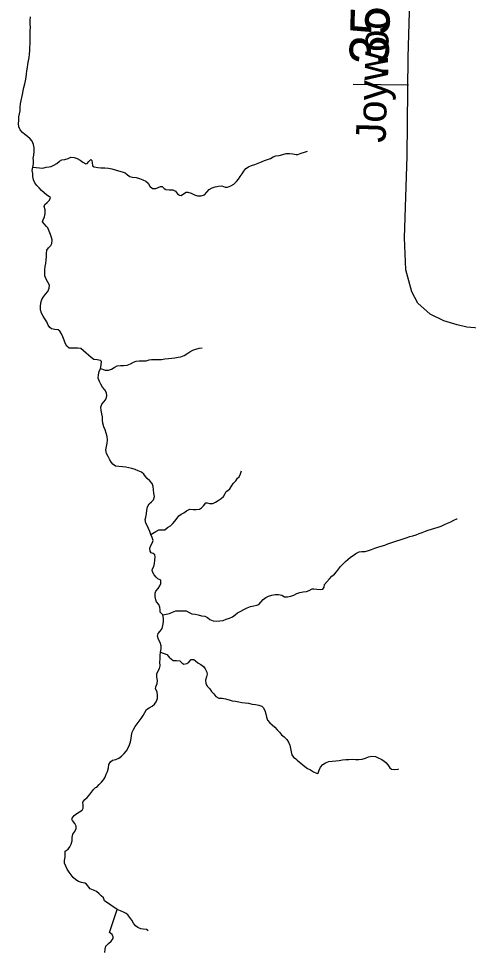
# Model space of a CAD drawing. Extents: x 1662474 to 1856135, y 779280 to 917889.
# Drawn here: x 1700916 to 1702350, y 864938 to 867907 of the extents above; entities that cross this region are included whole.
import ezdxf

# ---------------------------------------------------------------- set-up
doc = ezdxf.new("R2010")
doc.units = 0
for name, color, linetype in [('Exist Hydrographic Creek Single Shore', 7, 'Continuous'), ('Exist Road Non-System Type 51', 7, 'Continuous'), ('Exist Road Secondary Mileage Hundredths English Label', 7, 'Continuous'), ('Exist Road Secondary Type 51 Attributed', 7, 'Continuous'), ('Exist Road Secondary Type 51 Label', 7, 'Continuous')]:
    doc.layers.add(name, color=color, linetype=linetype)

msp = doc.modelspace()

# ---------------------------------------------------------------- linework, layer by layer
at = {"layer": 'Exist Hydrographic Creek Single Shore'}
for points in [[(1700961.8, 867434.3), (1700963.6, 867445.1), (1700963.4, 867455.8), (1700963.1, 867461.9), (1700964.6, 867471.8), (1700966.2, 867484.1), (1700966, 867495.2), (1700964.1, 867506.2), (1700959.8, 867516.4), (1700953.1, 867524.6), (1700945, 867532.2), (1700936.6, 867537.7), (1700928.2, 867544.5), (1700921.1, 867553.2), (1700917.1, 867562.1), (1700916.4, 867572.6), (1700916.6, 867583.4), (1700917.1, 867594.4), (1700919, 867604.1), (1700920.9, 867613.8), (1700921.4, 867625.1), (1700922.4, 867636.1), (1700924.2, 867646.4), (1700926.4, 867656.3), (1700928.2, 867666), (1700930.9, 867677.3), (1700933.5, 867688.1), (1700935.9, 867699.4), (1700938.1, 867709.3), (1700940, 867720.4), (1700941.6, 867730.1), (1700942.4, 867740.6), (1700944.2, 867751.3), (1700946, 867762.1), (1700947.9, 867772.6), (1700950, 867783.4), (1700951.2, 867794.4), (1700951.9, 867805.6), (1700952.1, 867816.7), (1700952.9, 867827.2), (1700953.1, 867837.4), (1700953.4, 867848.2), (1700953.6, 867858.7), (1700953.6, 867869.7), (1700953.9, 867879.4), (1700953.6, 867890.7), (1700953.6, 867902.2), (1700954.1, 867913)], [(1700961.8, 867434.3), (1700993.5, 867431.1), (1701003.8, 867433.8), (1701014.2, 867435.1), (1701019.8, 867436.6), (1701029, 867440.9), (1701037.9, 867446.1), (1701046.9, 867453.2), (1701054.5, 867457.9), (1701063.9, 867458.4), (1701073.9, 867461.1), (1701082.5, 867465.5), (1701093, 867464.5), (1701102.8, 867461.1), (1701112.1, 867456.3), (1701121.4, 867450.1), (1701130.9, 867444.8), (1701135, 867445.8), (1701139.8, 867451.6), (1701146.5, 867458.9), (1701150, 867454.8), (1701150.8, 867448.4), (1701151.5, 867438.5), (1701157.6, 867434.8), (1701168.6, 867432.7), (1701178.9, 867432.4), (1701190.9, 867432.2), (1701202.8, 867431.1), (1701214, 867428.8), (1701224, 867425.1), (1701235.2, 867422.2), (1701246, 867419.6), (1701255.8, 867415.6), (1701263.9, 867409.9), (1701270.8, 867404.6), (1701279.6, 867402), (1701290.9, 867401.5), (1701301.9, 867398.3), (1701312.1, 867393.6), (1701322.4, 867389.1), (1701329.5, 867382.9), (1701335.2, 867373.9), (1701342.9, 867366.3), (1701353.4, 867366.1), (1701361.5, 867369.4), (1701368.4, 867372.9), (1701374.4, 867372.1), (1701380.4, 867365.5), (1701385.6, 867362.4), (1701396.6, 867361.6), (1701408, 867361.3), (1701416.6, 867357.9), (1701423.1, 867349.5), (1701428.8, 867344.8), (1701435, 867344), (1701442.1, 867348.8), (1701450.8, 867354.2), (1701456.2, 867354.5), (1701467, 867350.8), (1701477, 867346.1), (1701486.4, 867342.2), (1701487.8, 867342.2), (1701498.5, 867342.2), (1701508.8, 867345.6), (1701516.6, 867354), (1701523.5, 867362.6), (1701533.1, 867367.9), (1701542.9, 867371.1), (1701553.6, 867373.9), (1701563.9, 867374.7), (1701574.4, 867370.2), (1701582.8, 867370.5), (1701593.5, 867374.4), (1701602.8, 867380.2), (1701610.9, 867388.1), (1701616.9, 867396), (1701623.1, 867404.1), (1701629.5, 867412.8), (1701634.5, 867421.2), (1701641.2, 867429.8), (1701649.6, 867435.3), (1701659.4, 867439.6), (1701669.1, 867442.9), (1701679.9, 867447.1), (1701690.6, 867450.8), (1701700.6, 867454.8), (1701710, 867458.2), (1701719.8, 867462.1), (1701727.9, 867467.4), (1701736.5, 867470.2), (1701747.2, 867471.6), (1701758.6, 867474.4), (1701769.1, 867477.1), (1701780.1, 867477.6), (1701790.9, 867476.2), (1701801.6, 867474.4), (1701806.6, 867474.7), (1701817.4, 867478.1), (1701827.9, 867481.8), (1701837.6, 867484.7)], [(1701177.2, 866792.6), (1701179.9, 866802.8), (1701180.4, 866814.1), (1701177.2, 866817.5), (1701166.8, 866820.1), (1701156, 866821.4), (1701147.4, 866827.5), (1701139.5, 866835.1), (1701131.4, 866841.7), (1701123.2, 866848.8), (1701115.1, 866855.9), (1701105.6, 866857.2), (1701096.1, 866857.4), (1701085.1, 866856.6), (1701077.5, 866857.2), (1701069.6, 866863.4), (1701064.6, 866872.9), (1701061.2, 866882.9), (1701057.4, 866893.4), (1701052.9, 866903.1), (1701047.4, 866911.5), (1701042.1, 866915.2), (1701031.4, 866916.2), (1701021.6, 866919.1), (1701015.6, 866922.8), (1701010.4, 866930.9), (1701005.9, 866941.1), (1701000.4, 866950.6), (1700994.6, 866959.5), (1700989.4, 866968.9), (1700985.6, 866979.4), (1700986, 866989.9), (1700987.5, 867001.5), (1700990.6, 867011.8), (1700996.1, 867021.2), (1701002, 867028.8), (1701009, 867038.2), (1701013.5, 867048.5), (1701014.5, 867057.7), (1701009.2, 867067.1), (1701003.8, 867077.4), (1701000.1, 867087.9), (1700999.4, 867095.4), (1700999.9, 867106.5), (1701001.4, 867117.2), (1701002.8, 867126.9), (1701004.6, 867138), (1701005.1, 867148.8), (1701005.4, 867159.2), (1701006.1, 867169.5), (1701011.1, 867177.1), (1701019, 867184.7), (1701022.1, 867191), (1701023.8, 867202.6), (1701021.1, 867209.9), (1701017.8, 867219.6), (1701013.5, 867230.1), (1701009, 867240.3), (1701005.4, 867245.1), (1700997.5, 867252.9), (1700993, 867260), (1700994.4, 867266.3), (1700998.8, 867276), (1701000.6, 867286.5), (1701000.6, 867297.8), (1700998.2, 867309.1), (1700999.9, 867314.9), (1701007.8, 867321.7), (1701014.8, 867328.8), (1701017.8, 867336.9), (1701015.1, 867339.2), (1701005.9, 867344.8), (1700997.5, 867352.7), (1700989.1, 867359.5), (1700981.5, 867367.6), (1700974.4, 867376), (1700968.1, 867383.6), (1700963.4, 867393.1), (1700962, 867404.1), (1700962, 867413.8), (1700959.4, 867423.8), (1700961.8, 867434.3)], [(1701177.2, 866792.6), (1701192.8, 866787.1), (1701203, 866786.6), (1701212.8, 866790.5), (1701221.1, 866795.8), (1701230.8, 866800.5), (1701241, 866801.8), (1701252.1, 866801.8), (1701262.6, 866803.4), (1701272.8, 866807.3), (1701282.2, 866812), (1701291.4, 866815.7), (1701301.1, 866817), (1701311.4, 866816.5), (1701322.9, 866816.8), (1701333.1, 866819.4), (1701339.8, 866821.2), (1701350.8, 866820.9), (1701362.2, 866820.7), (1701372, 866821.4), (1701382.5, 866822.8), (1701393.8, 866824.4), (1701404.5, 866825.4), (1701414.8, 866826.7), (1701425.5, 866828), (1701433.6, 866829.1), (1701443.9, 866833.8), (1701452.6, 866839.3), (1701461.8, 866845.9), (1701471.8, 866850.9), (1701481.5, 866853.8), (1701492.5, 866856.6), (1701501.9, 866858.5)], [(1701338.1, 866263.5), (1701334.5, 866272.7), (1701330.5, 866282.6), (1701327.1, 866290.2), (1701321.9, 866298.9), (1701320, 866310.5), (1701321.9, 866318.6), (1701324.5, 866329.4), (1701325.2, 866341.2), (1701327.4, 866351.9), (1701332.1, 866360.6), (1701340.5, 866367.7), (1701346.2, 866374.2), (1701349.1, 866384.2), (1701347.9, 866395.2), (1701346.2, 866405.5), (1701345.2, 866415.7), (1701342.1, 866425.9), (1701334.2, 866434.4), (1701326.6, 866441.2), (1701321.4, 866448), (1701315.9, 866455.9), (1701307.8, 866462.2), (1701297.5, 866466.6), (1701287.5, 866470.1), (1701277.8, 866473.2), (1701268.1, 866475.6), (1701257.9, 866477.6), (1701247.1, 866479.2), (1701236.4, 866479.5), (1701225, 866481.1), (1701216.9, 866487.4), (1701212.4, 866492.4), (1701207.5, 866501.2), (1701201.6, 866512.1), (1701196.8, 866521.5), (1701194.9, 866533.1), (1701196.1, 866543.8), (1701198.5, 866554.6), (1701200.1, 866565.1), (1701198.8, 866575.8), (1701195.4, 866586.3), (1701192, 866596.6), (1701188.5, 866606.2), (1701185.1, 866617.6), (1701184.1, 866627.5), (1701184.1, 866637.8), (1701182.2, 866648.2), (1701179.9, 866658.8), (1701178.9, 866668.8), (1701181.8, 866678.9), (1701189.1, 866686.6), (1701195.9, 866695.2), (1701198, 866704.7), (1701196.1, 866714.6), (1701190.9, 866723.8), (1701184.1, 866732.5), (1701178.6, 866742.2), (1701174.6, 866751.1), (1701169.6, 866761.4), (1701171.2, 866772.6), (1701173.4, 866782.4), (1701177.2, 866792.6)], [(1701338.1, 866263.5), (1701353.9, 866272.4), (1701363.6, 866278.2), (1701374.1, 866277.9), (1701382.8, 866278.4), (1701390.9, 866285.2), (1701400.1, 866290.8), (1701407.8, 866298.4), (1701414.8, 866306), (1701421.4, 866314.9), (1701427.1, 866323.1), (1701434.8, 866327.6), (1701442.9, 866332.8), (1701451.2, 866338.8), (1701462, 866343.6), (1701472.5, 866343.2), (1701482.5, 866343), (1701493.5, 866344.3), (1701499.5, 866347.8), (1701506.1, 866355.1), (1701513.5, 866363.8), (1701517.1, 866364.2), (1701525, 866362.2), (1701535.2, 866361.6), (1701544.4, 866365.9), (1701552.2, 866372.1), (1701562.2, 866378.2), (1701570.1, 866384.2), (1701575.4, 866393.7), (1701578, 866400), (1701583.8, 866403.1), (1701590.1, 866408.4), (1701594.9, 866417.3), (1701600.9, 866425.7), (1701608.5, 866433.8), (1701614, 866442.5), (1701619.8, 866447.5), (1701624, 866456.9), (1701627.1, 866466.4)], [(1701376.5, 866007.4), (1701397.5, 866011.8), (1701407.4, 866015.8), (1701417.6, 866019.4), (1701428.8, 866020.4), (1701438.6, 866020.4), (1701450.2, 866019.9), (1701460.2, 866014.7), (1701469.1, 866010.5), (1701479.6, 866009.4), (1701488.5, 866007.1), (1701499.5, 866004.2), (1701510.4, 866003.4), (1701518.5, 865998.4), (1701526.1, 865992.1), (1701536.2, 865988.2), (1701547.9, 865987.4), (1701558.4, 865987.9), (1701568.4, 865989.5), (1701578.2, 865992.9), (1701588.5, 865996.6), (1701597.8, 866000.5), (1701606.4, 866006.8), (1701614.5, 866013.6), (1701624.5, 866019.1), (1701634.8, 866023.9), (1701644.8, 866029.4), (1701655.2, 866033.6), (1701665.8, 866035.9), (1701676.1, 866038.1), (1701682.2, 866040.1), (1701689, 866047.8), (1701696.4, 866055.6), (1701704.8, 866062.2), (1701713.5, 866066.7), (1701724, 866070.3), (1701734.5, 866072.2), (1701745, 866072.2), (1701755.8, 866070.3), (1701764.1, 866064.1), (1701773.5, 866064.1), (1701783.8, 866066.7), (1701794.2, 866069.6), (1701803, 866074.8), (1701813.1, 866078.4), (1701823.6, 866080.1), (1701833.9, 866081.1), (1701843.1, 866084.8), (1701851.8, 866089.8), (1701857.8, 866090.2), (1701867.2, 866089.5), (1701878.5, 866088.2), (1701886.4, 866088.9), (1701890.1, 866095.8), (1701891.6, 866103.4), (1701907.6, 866122.1), (1701914.8, 866129.9), (1701923.1, 866137), (1701930.2, 866144.1), (1701936.2, 866152.2), (1701943.1, 866161.1), (1701951, 866169.6), (1701959.1, 866176.9), (1701966.5, 866183.7), (1701974.6, 866191.1), (1701982.5, 866196.8), (1701991.4, 866202.6), (1702001.9, 866207.6), (1702010.8, 866209.2), (1702021.6, 866209.2), (1702031.8, 866211.8), (1702041.8, 866215.8), (1702052, 866219.4), (1702061.8, 866223.1), (1702072.5, 866226.5), (1702083.8, 866229.6), (1702093.5, 866233.3), (1702103.2, 866236.8), (1702113.1, 866239.6), (1702122.6, 866242.8), (1702133.1, 866246.4), (1702142.5, 866249.9), (1702152.5, 866253), (1702163.2, 866256.4), (1702173.5, 866259.1), (1702183.8, 866262.4), (1702193.2, 866266.1), (1702203.5, 866269.8), (1702213.4, 866273.8), (1702222.6, 866276.9), (1702232.9, 866279.8), (1702242.9, 866283.2), (1702253.6, 866286.9), (1702263.8, 866290.2), (1702273.8, 866294.8), (1702284.2, 866298.9), (1702294, 866303.6), (1702304.2, 866308.4), (1702313.6, 866313.4), (1702314.5, 866313.6)], [(1701376.5, 866007.4), (1701372, 866011.2), (1701367.5, 866015.8), (1701367.5, 866023.6), (1701367, 866031.8), (1701363.6, 866039.9), (1701356.5, 866048.3), (1701353.6, 866054.9), (1701351.8, 866064.8), (1701352, 866075.8), (1701354.1, 866082.4), (1701361, 866091.1), (1701367, 866100), (1701369.6, 866107.1), (1701370.1, 866118.1), (1701360.5, 866122.3), (1701354.4, 866126.8), (1701348.9, 866134.6), (1701343.6, 866144.3), (1701342.6, 866151.7), (1701347.6, 866161.4), (1701350, 866171.1), (1701350.8, 866181.9), (1701351.8, 866192.4), (1701350.5, 866198.7), (1701345.8, 866202.4), (1701338.9, 866205), (1701336, 866210.2), (1701335, 866219.7), (1701338.4, 866228.6), (1701343.4, 866238.1), (1701345, 866244.3), (1701342.4, 866253.2), (1701338.1, 866263.5)], [(1701368.6, 865888.7), (1701370.4, 865898.4), (1701370.4, 865908.7), (1701368.1, 865918.9), (1701362.5, 865928.6), (1701359.1, 865939.1), (1701361.2, 865947.5), (1701368.1, 865954.6), (1701373.6, 865963.2), (1701376.5, 865973.5), (1701378, 865984.8), (1701378, 865995.8), (1701376.5, 866007.4)], [(1701230.8, 865068.1), (1701190.6, 865095.1), (1701187, 865105.3), (1701179.6, 865111.1), (1701173.4, 865118.2), (1701164.6, 865125.5), (1701155, 865130), (1701144.8, 865134.2), (1701133.1, 865148.4), (1701127.4, 865151.5), (1701117.1, 865154.4), (1701106.9, 865157.2), (1701098.5, 865162.5), (1701089.9, 865169.9), (1701084.1, 865178.2), (1701077.8, 865186.9), (1701071.5, 865196.4), (1701066.5, 865205.6), (1701063.1, 865216.1), (1701062.9, 865223.9), (1701065, 865234.4), (1701065, 865246), (1701065, 865253.6), (1701073.9, 865260.7), (1701080.1, 865267.5), (1701084.1, 865276.7), (1701086.8, 865286.6), (1701086.8, 865297.9), (1701089.6, 865307.6), (1701095.1, 865316.3), (1701099.6, 865326), (1701100.1, 865333.1), (1701095.6, 865342.6), (1701088, 865351.2), (1701085.6, 865355.9), (1701086.8, 865359.4), (1701093.8, 865367.2), (1701102, 865374.1), (1701110.9, 865379.6), (1701118.5, 865384.3), (1701122.4, 865391.1), (1701122.1, 865399), (1701120.6, 865409.8), (1701127.6, 865418.1), (1701134.5, 865425.5), (1701141.9, 865433.9), (1701148.6, 865441.8), (1701155, 865450.2), (1701162, 865456.4), (1701165.5, 865458.3), (1701173.1, 865466.9), (1701180.6, 865474.3), (1701186.5, 865480.9), (1701191.8, 865490.1), (1701195.9, 865499), (1701200.1, 865508.2), (1701203, 865519.7), (1701204.5, 865530.2), (1701209.5, 865538.9), (1701215.9, 865543.9), (1701226.6, 865545.9), (1701236, 865550.4), (1701244.5, 865557.2), (1701253.4, 865565.1), (1701260, 865574.1), (1701265.8, 865583.5), (1701269.9, 865592.7), (1701273, 865601.9), (1701275.4, 865612.6), (1701276.2, 865622.6), (1701278, 865633.1), (1701282.2, 865642.2), (1701288, 865651.4), (1701293.8, 865659.3), (1701300.6, 865668), (1701307.5, 865677.2), (1701313.2, 865686.1), (1701318.5, 865696.1), (1701323.8, 865705), (1701332.6, 865710.8), (1701342.1, 865716.3), (1701349.8, 865722.6), (1701355, 865730.4), (1701358.9, 865740.4), (1701359.4, 865750.4), (1701357.6, 865761.4), (1701353.1, 865771.4), (1701353.9, 865777.4), (1701357.6, 865788.2), (1701359.1, 865798.4), (1701357.2, 865808.7), (1701357, 865819.4), (1701359.9, 865826.2), (1701366, 865835.9), (1701367.5, 865845.1), (1701367, 865856.2), (1701367.2, 865867.2), (1701367.5, 865877.2), (1701368.6, 865888.7)], [(1701368.6, 865888.7), (1701388.8, 865880.6), (1701396.1, 865872.7), (1701403.8, 865865.6), (1701409.5, 865861.9), (1701419.8, 865861.4), (1701430, 865860.1), (1701436.9, 865854.6), (1701443.6, 865850.4), (1701453.1, 865852), (1701459.1, 865856.2), (1701466, 865864.6), (1701474.9, 865864.8), (1701480.6, 865860.9), (1701488.2, 865854.3), (1701497.2, 865849.1), (1701505.4, 865842.2), (1701511.4, 865834.9), (1701516.4, 865824.4), (1701517.4, 865818.4), (1701515.6, 865809.2), (1701511.9, 865798.9), (1701513.5, 865787.9), (1701518.8, 865778.8), (1701526.1, 865770.9), (1701531.6, 865763), (1701538.6, 865754.9), (1701545.5, 865747.2), (1701554.9, 865742), (1701565.1, 865741.5), (1701576.2, 865739.6), (1701587.2, 865736.2), (1701597.5, 865733.6), (1701608.2, 865731.5), (1701618.5, 865729.4), (1701628.1, 865727.8), (1701638.9, 865726.5), (1701649.4, 865725.2), (1701660.8, 865722.6), (1701671.8, 865721.8), (1701681.8, 865719.7), (1701691.9, 865716.3), (1701696.6, 865711.3), (1701701.1, 865702.1), (1701704.5, 865692.1), (1701706.6, 865681.1), (1701710.2, 865671.4), (1701717.4, 865662.8), (1701725.2, 865656.4), (1701732.9, 865649.1), (1701740.5, 865640.7), (1701747.9, 865632.8), (1701754.9, 865625.2), (1701762.8, 865618.1), (1701771.2, 865610.2), (1701776.5, 865601.6), (1701780.6, 865591.6), (1701783.2, 865581.4), (1701785.1, 865570.6), (1701787.8, 865560.9), (1701793.2, 865553.8), (1701799.8, 865548.1), (1701804.5, 865544.1), (1701829.2, 865523.4), (1701837.9, 865517.6), (1701847.2, 865512.9), (1701856.5, 865507.1), (1701866.5, 865502.9), (1701870.6, 865501.1), (1701871.1, 865502.4), (1701874.6, 865511.8), (1701878.8, 865522.1), (1701886.6, 865529.9), (1701895.1, 865535.8), (1701905.6, 865539.9), (1701916.6, 865541.2), (1701927.4, 865541.8), (1701938.4, 865543.3), (1701948.6, 865544.9), (1701959.6, 865545.7), (1701969.1, 865545.7), (1701980.4, 865546.8), (1701990.9, 865546.2), (1702001.4, 865545.9), (1702011.9, 865547), (1702022.1, 865550.7), (1702031.5, 865554.9), (1702042.6, 865556.7), (1702053.9, 865555.4), (1702063.2, 865550.9), (1702072.5, 865546.8), (1702080.6, 865541.5), (1702087.5, 865536.2), (1702093.8, 865528.9), (1702100, 865520), (1702105.2, 865515.8), (1702115.5, 865514.2), (1702126, 865515.5), (1702128.1, 865516.1)], [(1701191.1, 864930.5), (1701192.2, 864941.8), (1701194.9, 864951.5), (1701203, 864959.4), (1701210.9, 864967.5), (1701217.6, 864975.6), (1701218.2, 864980.9), (1701214.2, 864987.8), (1701206.6, 864995.1), (1701230.8, 865068.1)], [(1701329.5, 865000.1), (1701328.8, 865000.9), (1701324.5, 865004.2), (1701313.5, 865005.3), (1701306.1, 865006.1), (1701296.1, 865010.6), (1701288.5, 865016.3), (1701282.8, 865024.8), (1701276.8, 865034.2), (1701271, 865042.8), (1701264.9, 865051.5), (1701259.6, 865055.2), (1701250.5, 865059.6), (1701240.8, 865063.6), (1701230.8, 865068.1)]]:
    msp.add_lwpolyline(points, dxfattribs=at)
at = {"layer": 'Exist Road Non-System Type 51'}
msp.add_line((1702159.8, 867695.8), (1701983.1, 867697.6), dxfattribs=at)
at = {"layer": 'Exist Road Secondary Type 51 Attributed'}
msp.add_lwpolyline([(1702540.5, 866920.3), (1702396.3, 866920.3), (1702345.3, 866924.4), (1702314.5, 866932), (1702272.6, 866943.8), (1702228.3, 866965.1), (1702189.4, 867000.5), (1702170.4, 867037.1), (1702150.9, 867107.2), (1702147, 867208.5), (1702154.8, 867469.4), (1702158.7, 867784.9), (1702178.2, 868470.4)], dxfattribs=at)

# ---------------------------------------------------------------- texts
at = {"layer": 'Exist Road Secondary Mileage Hundredths English Label'}
msp.add_text('.35', height=125, rotation=88.3721, dxfattribs=at).set_placement((1702094.1, 867713.6))
at = {"layer": 'Exist Road Secondary Type 51 Label'}
msp.add_text('Joywood Ct', height=95, rotation=88.3803, dxfattribs=at).set_placement((1702086.4, 867511.2))

doc.saveas('drawing.dxf')
